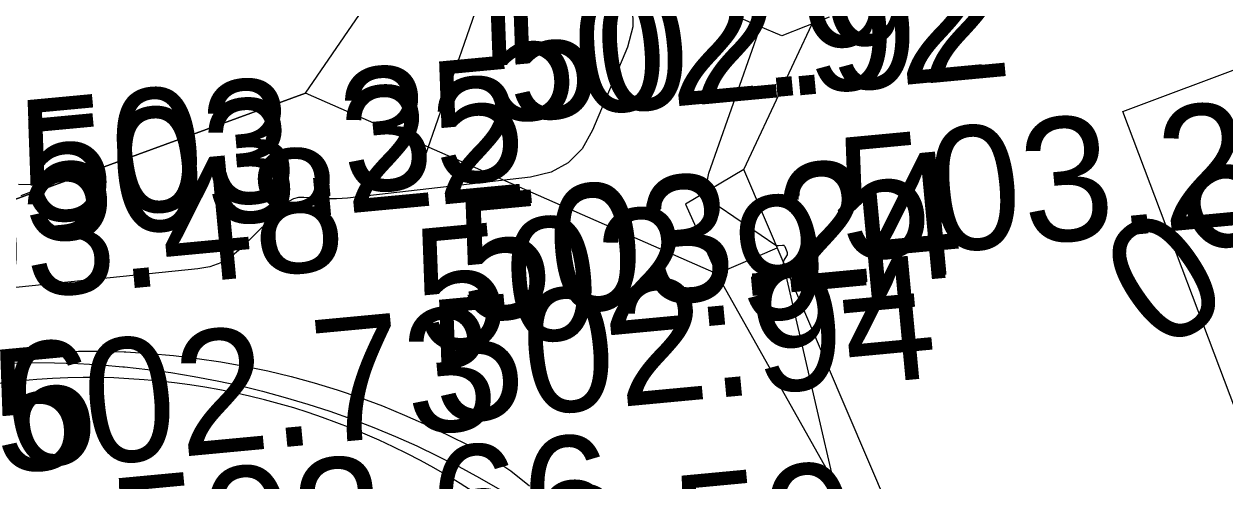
# Model space of a CAD drawing. Extents: x -636600 to -628587, y -1090963 to -1085869.
# Drawn here: x -629623.49 to -629604.04, y -1086704.37 to -1086696.98 of the extents above; entities that cross this region are included whole.
import ezdxf

# ---------------------------------------------------------------- set-up
doc = ezdxf.new("R2010")
doc.units = 0
for name, color, linetype in [('01_PARCELY_NÁVRH_PC', 7, 'Continuous'), ('07_OCH_P A POPISY TI', 7, 'Continuous'), ('20', 7, 'Continuous'), ('23', 7, 'Continuous'), ('40', 7, 'Continuous'), ('60', 7, 'Continuous'), ('Ex_Minor Contours', 7, 'Continuous'), ('koty_vše', 7, 'Continuous'), ('POLOMERY', 7, 'Continuous'), ('situace_těleso', 7, 'Continuous'), ('situace_vozovka', 7, 'Continuous'), ('VRCHOLY', 7, 'Continuous')]:
    doc.layers.add(name, color=color, linetype=linetype)

msp = doc.modelspace()

# ---------------------------------------------------------------- linework, layer by layer
at = {"layer": '01_PARCELY_NÁVRH_PC'}
msp.add_lwpolyline([(-629803.313, -1086721.653), (-629799.288, -1086720.046), (-629792, -1086719.624), (-629751.849, -1086721.506), (-629730.281, -1086723.535), (-629716.608, -1086726.252), (-629694.278, -1086734.324), (-629675.728, -1086733.028), (-629621.137, -1086708.4), (-629607.424, -1086709.616), (-629612.267, -1086701.02), (-629618.928, -1086698.099), (-629628.089, -1086701.448), (-629660.598, -1086718.796), (-629669.274, -1086722.478), (-629683.025, -1086725.594), (-629697.718, -1086724.605), (-629730.876, -1086717.615), (-629793.796, -1086713.325), (-629798.847, -1086711.191), (-629802.031, -1086706.728), (-629802.128, -1086710.631)], close=True, dxfattribs=at)
at = {"layer": '07_OCH_P A POPISY TI'}
msp.add_lwpolyline([(-629610.447, -1086696.865), (-629611.217, -1086697.171), (-629611.598, -1086697.008), (-629612.498, -1086696.621)], dxfattribs=at)
at = {"layer": '20'}
for p, q in [((-629605.693, -1086698.396), (-629596.525, -1086694.945)), ((-629603.196, -1086705.002), (-629605.693, -1086698.396))]:
    msp.add_line(p, q, dxfattribs=at)
at = {"layer": '23'}
for p, q in [((-629611.832, -1086699.332), (-629608.692, -1086692.65)), ((-629611.832, -1086699.332), (-629612.774, -1086699.893)), ((-629607.424, -1086709.616), (-629611.832, -1086699.332)), ((-629612.774, -1086699.893), (-629612.267, -1086701.02)), ((-629612.267, -1086701.02), (-629611.289, -1086700.601))]:
    msp.add_line(p, q, dxfattribs=at)
at = {"layer": '40'}
msp.add_arc((-629622.42, -1086714.042), 11.341, 34.9309, 116.2036, dxfattribs=at)
at = {"layer": '60'}
for p, q in [((-629618.928, -1086698.099), (-629613.813, -1086690.629)), ((-629627.387, -1086701.191), (-629618.928, -1086698.099))]:
    msp.add_line(p, q, dxfattribs=at)
at = {"layer": 'Ex_Minor Contours'}
for points in [[(-629613.634, -1086696.717), (-629613.625, -1086697.025), (-629613.716, -1086697.352), (-629614.279, -1086698.698), (-629614.448, -1086698.998), (-629614.672, -1086699.224), (-629614.951, -1086699.377), (-629615.286, -1086699.455), (-629618.248, -1086699.795), (-629618.336, -1086699.803), (-629618.424, -1086699.808), (-629618.513, -1086699.808), (-629618.601, -1086699.805), (-629618.955, -1086699.783), (-629619.041, -1086699.787), (-629619.12, -1086699.807), (-629619.192, -1086699.844), (-629619.258, -1086699.898), (-629619.987, -1086700.62), (-629620.137, -1086700.746), (-629620.3, -1086700.841), (-629620.479, -1086700.907), (-629620.671, -1086700.942), (-629623.991, -1086701.281)], [(-629609.847, -1086706.652), (-629611.158, -1086700.98), (-629611.165, -1086700.949), (-629611.172, -1086700.918), (-629611.186, -1086700.856), (-629611.188, -1086700.841), (-629611.187, -1086700.826), (-629611.183, -1086700.812), (-629611.175, -1086700.798), (-629611.132, -1086700.729), (-629611.124, -1086700.713), (-629611.12, -1086700.697), (-629611.121, -1086700.68), (-629611.127, -1086700.663), (-629611.162, -1086700.585), (-629611.169, -1086700.573), (-629611.179, -1086700.564), (-629611.192, -1086700.56), (-629611.206, -1086700.56), (-629611.269, -1086700.568), (-629611.285, -1086700.569), (-629611.3, -1086700.566), (-629611.314, -1086700.562), (-629611.327, -1086700.554), (-629612.213, -1086699.948), (-629612.339, -1086699.835), (-629612.411, -1086699.705), (-629612.429, -1086699.557), (-629612.395, -1086699.392), (-629611.558, -1086697.02), (-629611.544, -1086696.991), (-629611.524, -1086696.969)], [(-629623.573, -1086699.571), (-629623.313, -1086699.573), (-629623.221, -1086699.606), (-629623.296, -1086699.668), (-629623.539, -1086699.76)]]:
    msp.add_lwpolyline(points, dxfattribs=at)
at = {"layer": 'situace_těleso'}
msp.add_lwpolyline([(-629623.755, -1086702.332), (-629623.373, -1086702.301), (-629622.989, -1086702.28), (-629622.605, -1086702.271), (-629622.22, -1086702.272), (-629621.863, -1086702.284), (-629621.835, -1086702.285), (-629621.449, -1086702.309), (-629621.065, -1086702.343), (-629620.681, -1086702.389), (-629620.298, -1086702.445), (-629619.916, -1086702.513), (-629619.536, -1086702.591), (-629619.159, -1086702.683), (-629618.785, -1086702.785), (-629618.413, -1086702.898), (-629618.045, -1086703.024), (-629617.682, -1086703.16), (-629617.322, -1086703.307), (-629616.966, -1086703.464), (-629616.615, -1086703.63), (-629616.268, -1086703.806), (-629616.099, -1086703.896), (-629615.926, -1086703.992), (-629615.603, -1086704.208), (-629615.299, -1086704.454)], dxfattribs=at)
at = {"layer": 'situace_vozovka'}
msp.add_lwpolyline([(-629623.751, -1086702.465), (-629623.372, -1086702.458), (-629622.993, -1086702.46), (-629622.614, -1086702.473), (-629622.236, -1086702.495), (-629621.886, -1086702.524), (-629621.858, -1086702.527), (-629621.482, -1086702.568), (-629621.106, -1086702.62), (-629620.732, -1086702.681), (-629620.36, -1086702.751), (-629619.989, -1086702.831), (-629619.621, -1086702.921), (-629619.255, -1086703.02), (-629618.892, -1086703.128), (-629618.531, -1086703.245), (-629618.174, -1086703.372), (-629617.821, -1086703.508), (-629617.47, -1086703.653), (-629617.124, -1086703.807), (-629616.782, -1086703.97), (-629616.444, -1086704.142), (-629616.279, -1086704.229), (-629616.11, -1086704.322), (-629615.782, -1086704.51)], dxfattribs=at)
at = {"layer": 'VRCHOLY'}
msp.add_lwpolyline([(-629617.119, -1086699.487), (-629610.544, -1086680.599)], dxfattribs=at)

# ---------------------------------------------------------------- texts
at = {"layer": 'koty_vše'}
for s, p in [('502.92', (-629615.969, -1086698.595)), ('502.92', (-629615.6, -1086698.57)), ('503.35', (-629623.462, -1086700.221)), ('503.22', (-629623.453, -1086700.531)), ('503.27', (-629610.218, -1086700.828)), ('503.48', (-629626.378, -1086701.689)), ('503.24', (-629616.372, -1086701.817)), ('503.24', (-629616.357, -1086701.765)), ('502.91', (-629617.072, -1086702.304)), ('502.94', (-629616.799, -1086703.453)), ('502.73', (-629623.907, -1086704.26)), ('502.76', (-629630.38, -1086704.806)), ('502.66', (-629621.985, -1086706.34)), ('502.59', (-629618.054, -1086706.785))]:
    msp.add_text(s, height=2, rotation=5.3515, dxfattribs=at).set_placement(p)
at = {"layer": 'POLOMERY'}
msp.add_text('12,50', height=2, rotation=214.3797, dxfattribs=at).set_placement((-629600.689, -1086696.899))

doc.saveas('drawing.dxf')
